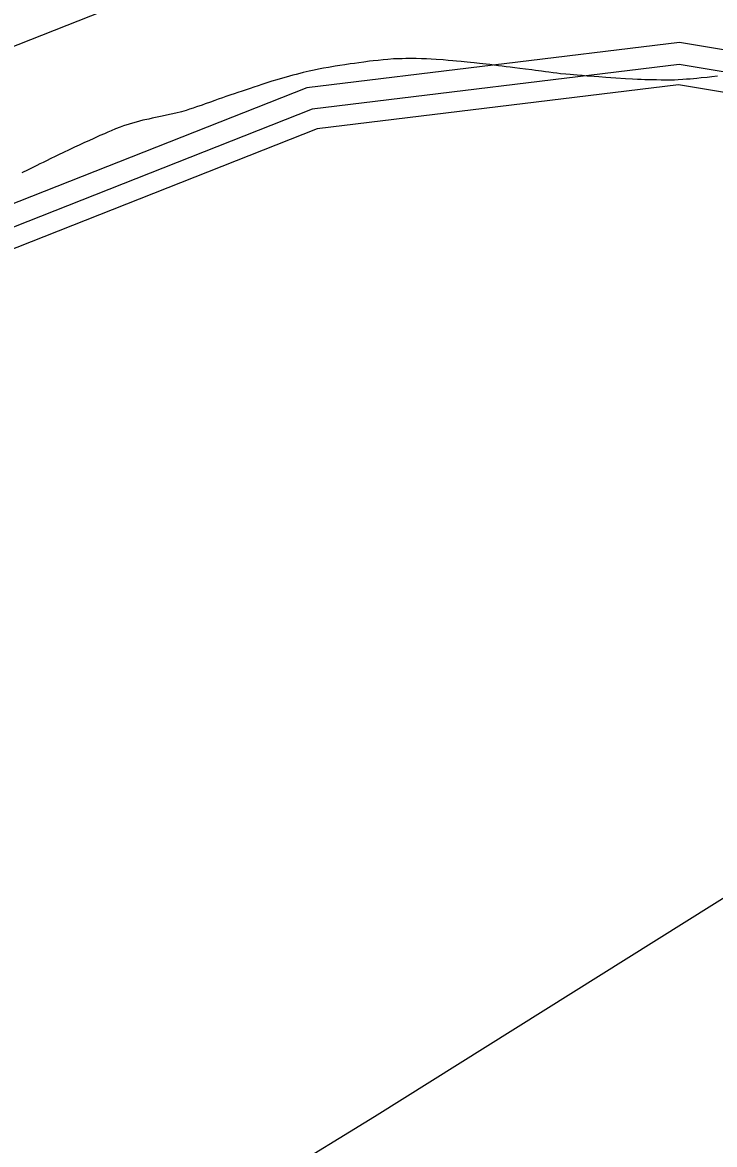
# Model space of a CAD drawing. Extents: x 2206922 to 2357709, y 510027 to 673830.
# Drawn here: x 2296452 to 2297027, y 608787 to 609718 of the extents above; entities that cross this region are included whole.
import ezdxf

# ---------------------------------------------------------------- set-up
doc = ezdxf.new("R2010")
doc.units = 0
for name, color, linetype in [('Exist Boundary Political City Limit New', 7, 'Continuous'), ('Exist Hydrographic Buffer Line', 7, 'Continuous'), ('Exist Hydrographic River Shore', 7, 'Continuous'), ('Exist Utilities Electrical Transmission Line', 7, 'Continuous'), ('Map Preparation Boundary City Limit Buffer Line', 7, 'Continuous')]:
    doc.layers.add(name, color=color, linetype=linetype)

msp = doc.modelspace()

# ---------------------------------------------------------------- linework, layer by layer
at = {"layer": 'Exist Boundary Political City Limit New'}
for points in [[(2296898.75, 609675.75), (2296895.75, 609676.12), (2296892.75, 609676.5), (2296889.25, 609676.94), (2296886.5, 609677.25), (2296883, 609677.75), (2296878, 609678.38), (2296875, 609678.81), (2296869.75, 609679.5), (2296865, 609680.12), (2296861, 609680.69), (2296857, 609681.12), (2296853.75, 609681.56), (2296850.5, 609681.94), (2296847.25, 609682.38), (2296840.25, 609683.25), (2296837.25, 609683.56), (2296831.5, 609684.25), (2296827.25, 609684.75), (2296824.25, 609685.06), (2296821.25, 609685.38), (2296816.25, 609685.88), (2296812.5, 609686.25), (2296809.5, 609686.5), (2296805.5, 609686.81), (2296801.5, 609687.12), (2296795.5, 609687.56), (2296791.5, 609687.75), (2296787.5, 609688), (2296783.5, 609688.19), (2296779, 609688.31), (2296773.5, 609688.31), (2296770.5, 609688.25), (2296767.5, 609688.19), (2296763.5, 609688.06), (2296760.25, 609687.94), (2296755.5, 609687.5), (2296751.5, 609687.19), (2296747.5, 609686.81), (2296743.25, 609686.38), (2296740.25, 609686), (2296735.5, 609685.38), (2296731.5, 609684.81), (2296727.75, 609684.31), (2296724.25, 609683.81), (2296719.75, 609683.12), (2296715.75, 609682.5), (2296711.75, 609681.88), (2296706.25, 609681), (2296702, 609680.19), (2296698, 609679.44), (2296694.25, 609678.62), (2296690.25, 609677.81), (2296685.25, 609676.69), (2296682.5, 609675.94), (2296679.5, 609675.19), (2296676.75, 609674.5), (2296671, 609672.94), (2296666, 609671.44), (2296663.25, 609670.62), (2296659.25, 609669.44), (2296655, 609668.06), (2296651, 609666.75), (2296648, 609665.75), (2296644.25, 609664.5), (2296641.25, 609663.5), (2296638, 609662.44), (2296634.5, 609661.31), (2296631, 609660.06), (2296628, 609659.06), (2296625.25, 609658.12), (2296621, 609656.69), (2296618.25, 609655.75), (2296614.75, 609654.5), (2296612, 609653.5), (2296608.25, 609652.12), (2296604, 609650.62), (2296601.25, 609649.69), (2296596.75, 609648.19), (2296594, 609647.25), (2296591, 609646.25), (2296588, 609645.19), (2296584.25, 609644.19), (2296579.5, 609643.06), (2296575.75, 609642.12), (2296571.75, 609641.25), (2296568.25, 609640.44), (2296564, 609639.56), (2296560, 609638.75), (2296557, 609638.12), (2296552, 609637.06), (2296546.5, 609635.56), (2296543.5, 609634.69), (2296540.75, 609633.81), (2296536, 609632.44), (2296533.25, 609631.38), (2296529.5, 609629.88), (2296525.75, 609628.25), (2296523, 609627.12)], [(2297029.25, 609673.56), (2297024.5, 609673.12), (2297020.5, 609672.69), (2297015.75, 609672.19), (2297012, 609671.81), (2297006.5, 609671.31), (2297003.5, 609671.06), (2297000.5, 609670.88), (2296996.5, 609670.56), (2296993.5, 609670.38), (2296986.5, 609670.38), (2296982.5, 609670.44), (2296978.5, 609670.5), (2296975.75, 609670.5), (2296972.75, 609670.62), (2296968.75, 609670.75), (2296965.75, 609670.88), (2296962.75, 609671), (2296958.5, 609671.19), (2296952.75, 609671.5), (2296944.75, 609672), (2296940.5, 609672.25), (2296936.5, 609672.56), (2296930.75, 609673), (2296926.75, 609673.31), (2296921, 609673.75), (2296916.75, 609674.12), (2296912.75, 609674.44), (2296909.75, 609674.69), (2296906.75, 609674.94), (2296903.25, 609675.25), (2296898.75, 609675.75)], [(2296523, 609627.12), (2296520.25, 609625.94), (2296516.5, 609624.31), (2296511.5, 609622), (2296507.25, 609620.12)], [(2296507.25, 609620.12), (2296503.75, 609618.5), (2296499.25, 609616.44), (2296495.5, 609614.75), (2296491, 609612.62), (2296486.25, 609610.38), (2296482, 609608.31), (2296479.25, 609606.94), (2296475.75, 609605.25), (2296472.25, 609603.5), (2296469.25, 609602.12), (2296466.75, 609600.81), (2296464, 609599.5), (2296461.25, 609598.19), (2296457, 609596), (2296451.75, 609593.38)]]:
    msp.add_lwpolyline(points, dxfattribs=at)
at = {"layer": 'Exist Hydrographic Buffer Line'}
for points in [[(2297540.19, 609590.83), (2297284.07, 609777.37), (2297000.35, 609824.5), (2296658.12, 609782.8), (2295759.89, 609428.41), (2295555.04, 609152.77), (2295524.89, 608980.31), (2295315, 609229.09), (2295191.03, 609280.36), (2295161.85, 609315.98), (2295176.45, 609562.99), (2294975.41, 609755.32), (2294519.12, 609626.5), (2294269.33, 609623.12), (2293959.04, 609705.92), (2293832.58, 609797.26), (2292834.97, 610760.62), (2292828.04, 610955.39), (2292865.24, 611088.21), (2292917.08, 611585.21), (2292957.41, 611680.04), (2293039.14, 611745.35), (2293238.73, 611851.1), (2293348.64, 611963.77)], [(2297477.28, 609486.28), (2297235.77, 609662.18), (2296997.69, 609701.73), (2296688.26, 609664.03), (2295836.76, 609328.08), (2295669.8, 609103.43), (2295638.37, 608923.63), (2295546.35, 608836.32), (2295467.92, 608859.36), (2295241.19, 609128.09), (2295116.36, 609179.71), (2295037.71, 609275.72)], [(2297461.46, 609475.22), (2297228.51, 609644.88), (2296997.29, 609683.29), (2296692.78, 609646.19), (2295848.3, 609313), (2295687.04, 609096.01), (2295655.32, 608914.54), (2295551.29, 608815.84), (2295457.5, 608843.39), (2295230.1, 609112.91), (2295105.14, 609164.59), (2295019.06, 609269.67)]]:
    msp.add_lwpolyline(points, dxfattribs=at)
at = {"layer": 'Exist Hydrographic River Shore'}
msp.add_lwpolyline([(2297448.86, 609463.7), (2297221.87, 609629.02), (2296996.92, 609666.39), (2296696.93, 609629.84), (2295858.88, 609299.19), (2295702.84, 609089.22), (2295670.85, 608906.21), (2295555.82, 608797.07), (2295447.96, 608828.75), (2295219.94, 609099.01), (2295094.86, 609150.74)], dxfattribs=at)
at = {"layer": 'Exist Utilities Electrical Transmission Line'}
msp.add_lwpolyline([(2292810.06, 607147.38), (2296665.01, 608761.58), (2296744.41, 608810.38), (2297469.81, 609264.6)], dxfattribs=at)
at = {"layer": 'Map Preparation Boundary City Limit Buffer Line'}
for points in [[(2296898.75, 609675.75), (2296895.75, 609676.12), (2296892.75, 609676.5), (2296889.25, 609676.94), (2296886.5, 609677.25), (2296883, 609677.75), (2296878, 609678.38), (2296875, 609678.81), (2296869.75, 609679.5), (2296865, 609680.12), (2296861, 609680.69), (2296857, 609681.12), (2296853.75, 609681.56), (2296850.5, 609681.94), (2296847.25, 609682.38), (2296840.25, 609683.25), (2296837.25, 609683.56), (2296831.5, 609684.25), (2296827.25, 609684.75), (2296824.25, 609685.06), (2296821.25, 609685.38), (2296816.25, 609685.88), (2296812.5, 609686.25), (2296809.5, 609686.5), (2296805.5, 609686.81), (2296801.5, 609687.12), (2296795.5, 609687.56), (2296791.5, 609687.75), (2296787.5, 609688), (2296783.5, 609688.19), (2296779, 609688.31), (2296773.5, 609688.31), (2296770.5, 609688.25), (2296767.5, 609688.19), (2296763.5, 609688.06), (2296760.25, 609687.94), (2296755.5, 609687.5), (2296751.5, 609687.19), (2296747.5, 609686.81), (2296743.25, 609686.38), (2296740.25, 609686), (2296735.5, 609685.38), (2296731.5, 609684.81), (2296727.75, 609684.31), (2296724.25, 609683.81), (2296719.75, 609683.12), (2296715.75, 609682.5), (2296711.75, 609681.88), (2296706.25, 609681), (2296702, 609680.19), (2296698, 609679.44), (2296694.25, 609678.62), (2296690.25, 609677.81), (2296685.25, 609676.69), (2296682.5, 609675.94), (2296679.5, 609675.19), (2296676.75, 609674.5), (2296671, 609672.94), (2296666, 609671.44), (2296663.25, 609670.62), (2296659.25, 609669.44), (2296655, 609668.06), (2296651, 609666.75), (2296648, 609665.75), (2296644.25, 609664.5), (2296641.25, 609663.5), (2296638, 609662.44), (2296634.5, 609661.31), (2296631, 609660.06), (2296628, 609659.06), (2296625.25, 609658.12), (2296621, 609656.69), (2296618.25, 609655.75), (2296614.75, 609654.5), (2296612, 609653.5), (2296608.25, 609652.12), (2296604, 609650.62), (2296601.25, 609649.69), (2296596.75, 609648.19), (2296594, 609647.25), (2296591, 609646.25), (2296588, 609645.19), (2296584.25, 609644.19), (2296579.5, 609643.06), (2296575.75, 609642.12), (2296571.75, 609641.25), (2296568.25, 609640.44), (2296564, 609639.56), (2296560, 609638.75), (2296557, 609638.12), (2296552, 609637.06), (2296546.5, 609635.56), (2296543.5, 609634.69), (2296540.75, 609633.81), (2296536, 609632.44), (2296533.25, 609631.38), (2296529.5, 609629.88), (2296525.75, 609628.25), (2296523, 609627.12)], [(2297029.25, 609673.56), (2297024.5, 609673.12), (2297020.5, 609672.69), (2297015.75, 609672.19), (2297012, 609671.81), (2297006.5, 609671.31), (2297003.5, 609671.06), (2297000.5, 609670.88), (2296996.5, 609670.56), (2296993.5, 609670.38), (2296986.5, 609670.38), (2296982.5, 609670.44), (2296978.5, 609670.5), (2296975.75, 609670.5), (2296972.75, 609670.62), (2296968.75, 609670.75), (2296965.75, 609670.88), (2296962.75, 609671), (2296958.5, 609671.19), (2296952.75, 609671.5), (2296944.75, 609672), (2296940.5, 609672.25), (2296936.5, 609672.56), (2296930.75, 609673), (2296926.75, 609673.31), (2296921, 609673.75), (2296916.75, 609674.12), (2296912.75, 609674.44), (2296909.75, 609674.69), (2296906.75, 609674.94), (2296903.25, 609675.25), (2296898.75, 609675.75)], [(2296523, 609627.12), (2296520.25, 609625.94), (2296516.5, 609624.31), (2296511.5, 609622), (2296507.25, 609620.12)], [(2296507.25, 609620.12), (2296503.75, 609618.5), (2296499.25, 609616.44), (2296495.5, 609614.75), (2296491, 609612.62), (2296486.25, 609610.38), (2296482, 609608.31), (2296479.25, 609606.94), (2296475.75, 609605.25), (2296472.25, 609603.5), (2296469.25, 609602.12), (2296466.75, 609600.81), (2296464, 609599.5), (2296461.25, 609598.19), (2296457, 609596), (2296451.75, 609593.38)]]:
    msp.add_lwpolyline(points, dxfattribs=at)

doc.saveas('drawing.dxf')
